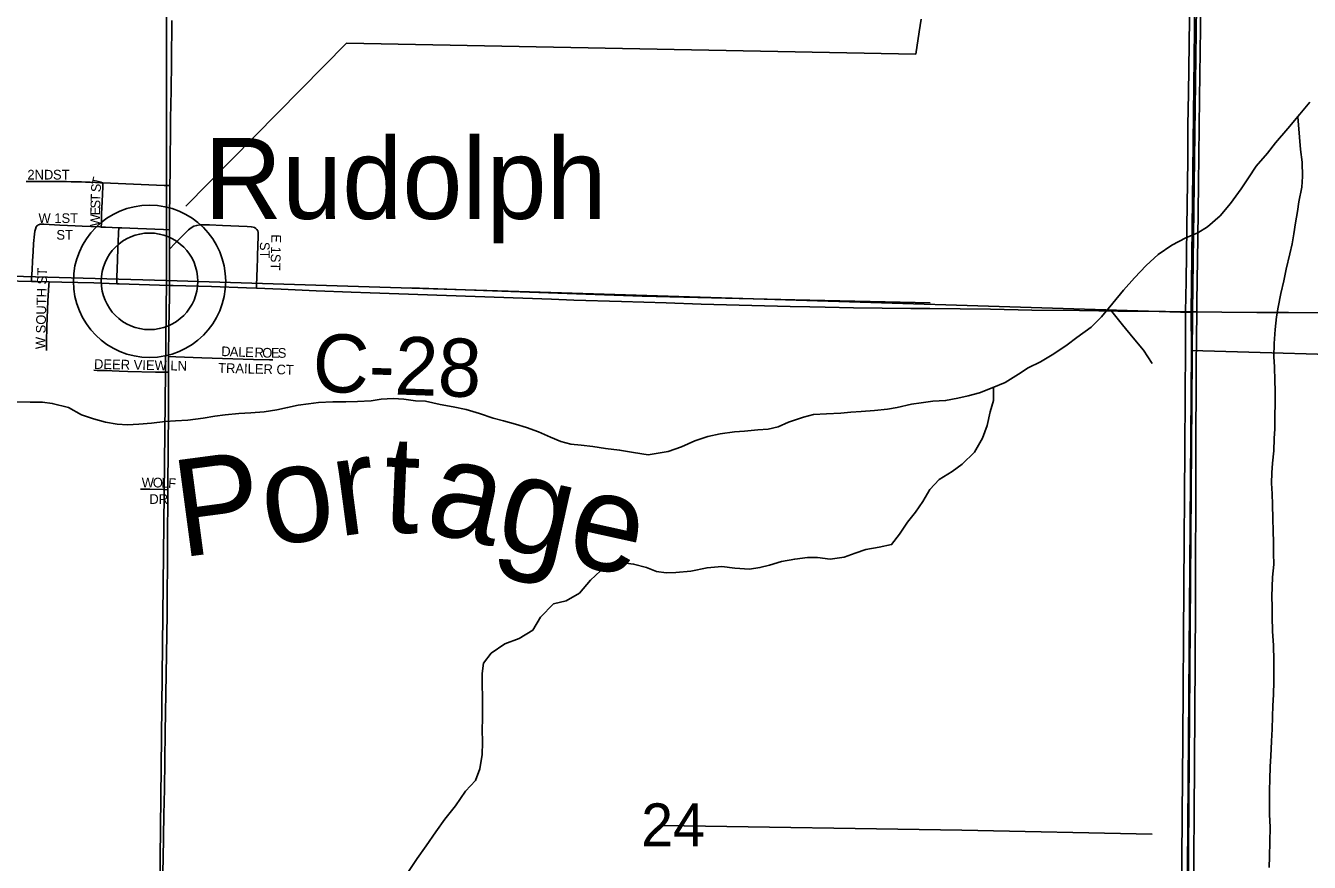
# Model space of a CAD drawing. Extents: x 1443599 to 1910620, y 1028088 to 1361369.
# Drawn here: x 1646210 to 1652830, y 1200451 to 1204767 of the extents above; entities that cross this region are included whole.
import ezdxf

# ---------------------------------------------------------------- set-up
doc = ezdxf.new("R2010")
doc.units = 0
for name, color, linetype in [('GM_X_County_Road', 7, 'Continuous'), ('GM_X_County_Road_Text', 7, 'Continuous'), ('GM_X_Major_River', 7, 'Continuous'), ('GM_X_Major_River_Text', 7, 'Continuous'), ('GM_X_Minor_River', 7, 'Continuous'), ('GM_X_Section', 7, 'Continuous'), ('GM_X_Section_Text', 7, 'Continuous'), ('GM_X_State_Route', 7, 'Continuous'), ('GM_X_Township', 7, 'Continuous'), ('GM_X_Township_Road', 7, 'Continuous'), ('GM_X_Township_Subdivision', 7, 'Continuous'), ('GM_X_Township_Subdivision_Text', 7, 'Continuous'), ('GM_X_Unincorporated', 7, 'Continuous'), ('GM_X_Unincorporated_Location', 7, 'Continuous'), ('GM_X_Unincorporated_Text', 7, 'Continuous')]:
    doc.layers.add(name, color=color, linetype=linetype)

msp = doc.modelspace()

# ---------------------------------------------------------------- linework, layer by layer
at = {"layer": 'GM_X_County_Road'}
for points in [[(1641578.8, 1203571.6), (1641790, 1203564), (1642036, 1203556.4), (1642413.3, 1203549.3), (1642725, 1203544.6), (1643020.4, 1203539.9), (1643102.3, 1203537.8), (1643200.7, 1203535.7), (1643315.5, 1203533.5), (1643331.9, 1203533.1), (1643381.1, 1203531), (1643610.9, 1203525.4), (1644135.9, 1203509.3), (1644480.4, 1203499.1), (1644759.1, 1203489.2), (1645234.7, 1203472.5), (1645530, 1203464.4), (1645693.9, 1203459.7), (1645841.5, 1203457.1), (1645972.5, 1203454.3), (1646103, 1203450.2), (1646239.2, 1203447.6)], [(1646239.2, 1203447.6), (1646265.7, 1203447.1), (1646330.4, 1203445.5)], [(1646330.4, 1203445.5), (1646396.8, 1203443.9), (1646560.9, 1203440), (1646679.1, 1203435.7)], [(1646679.1, 1203435.7), (1646692, 1203435.2), (1646951.2, 1203427.3)], [(1646951.2, 1203427.3), (1646970.8, 1203426.7), (1647167.6, 1203420.9), (1647347.7, 1203414.2), (1647399.3, 1203412.5)], [(1647399.3, 1203412.5), (1647528.1, 1203408.2), (1647708.4, 1203399.4), (1647888.9, 1203392.3)], [(1647888.9, 1203392.3), (1647987, 1203388.4), (1648921.9, 1203356.8), (1649036.5, 1203351.3), (1649282.6, 1203344.9), (1649512.2, 1203337.2), (1649692.6, 1203331.3), (1649823.7, 1203327.3), (1649955, 1203324.1), (1650151.8, 1203318.5), (1650253.6, 1203316.8), (1650332.3, 1203315.4), (1650479.9, 1203311.2), (1650775, 1203308.7), (1650873.5, 1203308.6), (1651185.3, 1203304), (1651398.6, 1203300.2), (1651644.8, 1203297.9), (1651841.6, 1203294.5), (1652087.7, 1203292), (1652191.9, 1203291.5)], [(1652191.9, 1203291.5), (1652220.7, 1203291.4)], [(1652220.7, 1203291.4), (1652223.7, 1203291.4), (1652250, 1203291)], [(1652250, 1203291), (1652378.8, 1203289.1), (1652559.3, 1203288.3), (1652723.3, 1203288.1), (1652902, 1203285.3)]]:
    msp.add_lwpolyline(points, dxfattribs=at)
at = {"layer": 'GM_X_Major_River'}
for points in [[(1652832.1, 1204372.4), (1652781.8, 1204310.4), (1652719.5, 1204236.3), (1652655.2, 1204162.3), (1652614.9, 1204110.3), (1652556.6, 1204042.3), (1652516.4, 1203982.2), (1652478.1, 1203926.2), (1652423.8, 1203850.1), (1652369.5, 1203786.1), (1652305.2, 1203730.1), (1652255.1, 1203698.2), (1652192.9, 1203672.3), (1652120.6, 1203634.4), (1652050.4, 1203586.5), (1651988.1, 1203530.5), (1651927.8, 1203466.5), (1651871.5, 1203402.5), (1651817.2, 1203336.4), (1651758.9, 1203264.4), (1651704.7, 1203212.4), (1651630.4, 1203158.5), (1651580.2, 1203120.5), (1651511.9, 1203074.6), (1651443.7, 1203032.7), (1651379.5, 1203002.8), (1651329.3, 1202968.8), (1651261, 1202926.9), (1651194.9, 1202899), (1651128.7, 1202873.1), (1651070.5, 1202857.2), (1651016.4, 1202845.3), (1650954.3, 1202833.5), (1650888.2, 1202829.7), (1650828, 1202821.8), (1650777.9, 1202814), (1650703.8, 1202798.1), (1650653.6, 1202788.2), (1650587.5, 1202782.4), (1650519.4, 1202776.6), (1650465.3, 1202772.8), (1650413.2, 1202768.9), (1650339.1, 1202765.1), (1650272.9, 1202761.3), (1650220.8, 1202747.4), (1650144.6, 1202721.5), (1650090.4, 1202697.6), (1650038.3, 1202685.7), (1649986.2, 1202681.9), (1649916.1, 1202676.1), (1649866, 1202672.2), (1649791.9, 1202662.4), (1649727.7, 1202648.5), (1649661.5, 1202624.7), (1649591.3, 1202594.8), (1649523.1, 1202570.9), (1649471, 1202561), (1649420.9, 1202553.2), (1649344.8, 1202565.4), (1649272.8, 1202577.7), (1649200.7, 1202585.9), (1649134.6, 1202596.1), (1649074.5, 1202602.3), (1649020.4, 1202608.5), (1648970.4, 1202622.7), (1648916.4, 1202644.9), (1648854.4, 1202671.1), (1648792.3, 1202693.4), (1648736.3, 1202711.6), (1648674.2, 1202727.8), (1648620.2, 1202742), (1648550.2, 1202766.3), (1648482.1, 1202786.6), (1648414.1, 1202800.8), (1648348, 1202813), (1648271.9, 1202829.3), (1648219.8, 1202831.5), (1648159.8, 1202839.7), (1648105.7, 1202843.8), (1648043.6, 1202840), (1647991.5, 1202832.1), (1647921.3, 1202828.3), (1647861.2, 1202826.5), (1647793.1, 1202826.7), (1647719, 1202822.9), (1647668.9, 1202817), (1647614.8, 1202809.2), (1647560.7, 1202797.3), (1647504.5, 1202785.4), (1647440.4, 1202775.6), (1647370.3, 1202769.8), (1647308.2, 1202765.9), (1647238, 1202760.1), (1647185.9, 1202752.3), (1647125.8, 1202742.4), (1647045.6, 1202732.6), (1646981.5, 1202728.8), (1646929.4, 1202724.9), (1646859.3, 1202717.1), (1646793.2, 1202711.3)], [(1646793.2, 1202711.3), (1646735.1, 1202707.5), (1646681, 1202711.6), (1646620.9, 1202721.8), (1646558.9, 1202738.1), (1646496.8, 1202760.3), (1646430.9, 1202796.6), (1646346.8, 1202818.9), (1646296.7, 1202825.1), (1646232.6, 1202825.3), (1646164.5, 1202827.5)]]:
    msp.add_lwpolyline(points, dxfattribs=at)
at = {"layer": 'GM_X_Minor_River'}
for points in [[(1650828.2, 1204801.4), (1650818, 1204735.3), (1650799.7, 1204621)], [(1650799.7, 1204621), (1647865, 1204677.7), (1647035, 1203835.8)], [(1652770.3, 1204296.7), (1652779.4, 1204192.1), (1652785.3, 1204127.9), (1652793.1, 1204063.7), (1652794.8, 1203989.4), (1652790.7, 1203933.3), (1652776.4, 1203859.1), (1652768.2, 1203809), (1652758, 1203750.9), (1652749.8, 1203692.7), (1652741.7, 1203642.6), (1652729.5, 1203590.5), (1652711.2, 1203510.3), (1652699, 1203450.2), (1652682.8, 1203386.1), (1652668.5, 1203315.9), (1652660.4, 1203265.8), (1652654.2, 1203199.6), (1652647.9, 1203127.4), (1652647.7, 1203059.2), (1652649.6, 1203007.1), (1652651.3, 1202934.9), (1652653.2, 1202884.7), (1652652.6, 1202688.2), (1652648.4, 1202638), (1652646.2, 1202573.9), (1652640, 1202509.7), (1652635.8, 1202459.6), (1652635.7, 1202407.4), (1652637.5, 1202351.2), (1652639.4, 1202297.1), (1652641.1, 1202222.9), (1652642.9, 1202160.7), (1652644.8, 1202100.5), (1652644.6, 1202046.3), (1652646.4, 1201988.2), (1652640.2, 1201922), (1652635.9, 1201821.7), (1652637.7, 1201769.6), (1652637.6, 1201717.4), (1652639.4, 1201643.2), (1652645.1, 1201569), (1652646.9, 1201492.7), (1652646.6, 1201384.4), (1652644.4, 1201316.2), (1652642.2, 1201258.1), (1652640, 1201203.9), (1652637.8, 1201137.7), (1652635.6, 1201075.6), (1652631.4, 1200999.4), (1652627.2, 1200945.2), (1652627, 1200879), (1652624.8, 1200822.9), (1652624.4, 1200698.5), (1652628.3, 1200632.3), (1652626, 1200556.1), (1652623.8, 1200481.9), (1652623.6, 1200423.7)], [(1648193.6, 1203415.2), (1648712.4, 1203395.6), (1649389.4, 1203371.6), (1650176.6, 1203353.2), (1650873.7, 1203337.2)], [(1651811.1, 1203292.3), (1651867, 1203224), (1651920.8, 1203157.6), (1651974.7, 1203093.3), (1652018.6, 1203025)], [(1651200.9, 1202897), (1651200.7, 1202832.8), (1651184.5, 1202774.7), (1651168.2, 1202704.5), (1651144, 1202638.4), (1651103.7, 1202566.3), (1651039.4, 1202504.3), (1650987.2, 1202466.4), (1650921, 1202426.4), (1650872.7, 1202374.4), (1650836.5, 1202312.3), (1650798.2, 1202258.3), (1650758, 1202206.3), (1650715.8, 1202144.2), (1650675.5, 1202090.2), (1650611.4, 1202076.3), (1650543.2, 1202064.5), (1650487.1, 1202046.6), (1650430.9, 1202024.7), (1650358.8, 1202014.9), (1650292.7, 1202023.1), (1650242.6, 1202023.2), (1650176.5, 1202015.4), (1650108.3, 1202003.6), (1650046.2, 1201983.7), (1649996.1, 1201971.8), (1649942, 1201963.9), (1649867.8, 1201968.2), (1649799.8, 1201976.4), (1649723.6, 1201970.6), (1649639.4, 1201952.8), (1649563.3, 1201947), (1649513.2, 1201945.1), (1649463.1, 1201951.3), (1649411.1, 1201971.5), (1649345.1, 1201989.8), (1649279, 1201998), (1649224.9, 1201986.1), (1649174.7, 1201954.1), (1649122.4, 1201906.2), (1649066.2, 1201840.1), (1648997.9, 1201800.2), (1648931.8, 1201784.4), (1648865.5, 1201716.4), (1648825.2, 1201648.3), (1648754.9, 1201606.4), (1648680.7, 1201578.5), (1648610.5, 1201530.6), (1648570.2, 1201478.6), (1648564.1, 1201424.4), (1648563.9, 1201372.3), (1648565.7, 1201300.1), (1648565.4, 1201189.7), (1648563.2, 1201137.6), (1648565, 1201069.4), (1648564.8, 1201007.2), (1648552.6, 1200933), (1648530.3, 1200872.9), (1648478.1, 1200818.9), (1648425.8, 1200742.8), (1648371.5, 1200672.8), (1648325.2, 1200608.7), (1648274.9, 1200536.7), (1648228.6, 1200470.6), (1648170.3, 1200382.5)], [(1652019.1, 1200596), (1651037.6, 1200616.9), (1649495.2, 1200641.4)]]:
    msp.add_lwpolyline(points, dxfattribs=at)
at = {"layer": 'GM_X_Section'}
for points in [[(1641564.8, 1208897.2), (1646934.4, 1208720.7), (1646935.4, 1203452.7), (1641589.4, 1203602.9)], [(1646934.4, 1208720.7), (1652277, 1208610.6), (1652280.2, 1208398.5), (1652221.2, 1203287.2), (1646935.4, 1203452.7)], [(1652280.2, 1208398.5), (1657685.6, 1208189.4), (1657542.6, 1202937.2), (1652222.6, 1203091.2), (1652221.2, 1203287.2)], [(1641589.4, 1203602.9), (1646935.4, 1203452.7), (1646877.3, 1198117.4), (1641511.5, 1198273.9)], [(1646935.4, 1203452.7), (1652221.2, 1203287.2), (1652222.6, 1203091.2), (1652183.4, 1197975.7), (1646877.3, 1198117.4)], [(1652222.6, 1203091.2), (1657542.6, 1202937.2), (1657466.1, 1197732.2), (1652183.4, 1197975.7)]]:
    msp.add_lwpolyline(points, close=True, dxfattribs=at)
at = {"layer": 'GM_X_State_Route'}
for points in [[(1652169.8, 1200002.7), (1652174.9, 1200692), (1652177.4, 1201085.9), (1652182.5, 1201873.6), (1652187.2, 1202579.3), (1652188.9, 1202858.3), (1652191.2, 1203104.4), (1652191.8, 1203285), (1652191.9, 1203291.5), (1652195.2, 1203449), (1652198.3, 1203728), (1652202.9, 1204072.6), (1652204.1, 1204253.2), (1652207.6, 1204417.1), (1652217.8, 1205188.4)], [(1652232.8, 1200322), (1652233.6, 1200486.3), (1652235.8, 1200699.6), (1652239.1, 1201224.9), (1652242.3, 1201766.5), (1652245, 1202538), (1652247.1, 1203014), (1652250, 1203291), (1652250.5, 1203342.3), (1652255.5, 1203670.6), (1652259.2, 1203949.5), (1652263, 1204392.7), (1652268.6, 1204753.8), (1652271, 1204950.7)]]:
    msp.add_lwpolyline(points, dxfattribs=at)
at = {"layer": 'GM_X_Township'}
for points in [[(1652364.6, 1213513.4), (1652298.6, 1208612.6), (1652295.2, 1208362.2), (1652288.9, 1207896.7), (1652264.1, 1206051.6), (1652246.4, 1204737.9), (1652226.9, 1203290), (1652187.4, 1197969.2), (1652178.3, 1194821.9), (1652172.2, 1192687.4), (1652088.5, 1187415.8), (1649449.5, 1187478.8), (1646702.9, 1187549.7), (1641574, 1187720.7), (1641474.2, 1187724), (1636185.1, 1187867.5), (1636189.1, 1188034), (1630891.9, 1188083)], [(1660071.2, 1187272.4), (1657359.6, 1187302.3), (1657230.2, 1187302.5), (1653683, 1187377.9), (1652542.2, 1187409.5), (1652088.5, 1187415.8), (1652172.2, 1192687.4), (1652178.3, 1194821.9), (1652187.4, 1197969.2), (1652226.9, 1203290), (1652246.4, 1204737.9), (1652264.1, 1206051.6), (1652288.9, 1207896.7), (1652295.2, 1208362.2), (1652298.6, 1208612.6), (1652364.6, 1213513.4)]]:
    msp.add_lwpolyline(points, dxfattribs=at)
at = {"layer": 'GM_X_Township_Road'}
for points in [[(1646953.7, 1203942.2), (1646954.3, 1204010.3), (1646956.6, 1204288.4), (1646959.3, 1204432.9), (1646962.4, 1204580.2), (1646964.2, 1204793.6)], [(1646952, 1203713.4), (1646952.2, 1203748.1), (1646953.7, 1203942.2)], [(1646951.5, 1203615), (1646952, 1203713.4)], [(1646951.2, 1203427.3), (1646951, 1203502.1), (1646951.3, 1203584), (1646951.5, 1203615)], [(1646947, 1203060.7), (1646947.2, 1203207.8), (1646950.7, 1203371.8), (1646950.9, 1203388.2), (1646951.2, 1203427.3)], [(1646946.9, 1202979.8), (1646947, 1203060.7)], [(1646945.7, 1202793.6), (1646946.8, 1202896.1), (1646946.9, 1202979.8)], [(1646943.1, 1202373.1), (1646944, 1202600.9), (1646945.4, 1202765), (1646945.7, 1202793.6)], [(1646901.9, 1198115.4), (1646902.2, 1198153.9), (1646903.3, 1198777.6), (1646903.8, 1198990.9), (1646903.7, 1199122.2), (1646903.7, 1199236.9), (1646902.7, 1199450.3), (1646904.2, 1199762.2), (1646907, 1199893.4), (1646910.9, 1200172.4), (1646917.9, 1200467.7), (1646922.1, 1200697.5), (1646925, 1200828.7), (1646929.9, 1201124.1), (1646934.3, 1201419.4), (1646938.8, 1201731.2), (1646941.2, 1202092.2), (1646943, 1202371.2), (1646943.1, 1202373.1)]]:
    msp.add_lwpolyline(points, dxfattribs=at)
at = {"layer": 'GM_X_Township_Subdivision'}
for points in [[(1646212.7, 1203964.1), (1646262.2, 1203963.6), (1646332.3, 1203964.1), (1646388.3, 1203963.4), (1646420.5, 1203962.8), (1646444.4, 1203962.4), (1646497.2, 1203961.1), (1646519, 1203960.2), (1646541.8, 1203959.3), (1646595, 1203956.6), (1646608, 1203956.1)], [(1646599.8, 1203728.6), (1646600.1, 1203749.6), (1646600.2, 1203765.2), (1646600.9, 1203796.9), (1646603.7, 1203860.8), (1646607.1, 1203936.2), (1646608, 1203956.1)], [(1646608, 1203956.1), (1646726.1, 1203951.6), (1646923.7, 1203943.5), (1646953.7, 1203942.2)], [(1646239.2, 1203447.6), (1646240.3, 1203468.4), (1646242.3, 1203505.7), (1646244.9, 1203554.5), (1646247.8, 1203601.2), (1646250.3, 1203642.8), (1646255, 1203691.5), (1646257.7, 1203707.7), (1646261.3, 1203723.4), (1646262.8, 1203726.9), (1646264.6, 1203730.6), (1646267.2, 1203734.4), (1646270.3, 1203736.8), (1646274.1, 1203739.3), (1646276.6, 1203740.5), (1646280.3, 1203741.8), (1646284.6, 1203743), (1646291.6, 1203743.9), (1646302.5, 1203743.3), (1646385.4, 1203738.4), (1646464.9, 1203734.3), (1646500.4, 1203732.8), (1646544.9, 1203730.9), (1646592.9, 1203729.1), (1646599.8, 1203728.6)], [(1646599.8, 1203728.6), (1646620.8, 1203727.8), (1646689.4, 1203725.1)], [(1646679.1, 1203435.7), (1646680.3, 1203472.9), (1646681.5, 1203510.1), (1646683.2, 1203562), (1646685, 1203615.8), (1646686.1, 1203651.1), (1646687.7, 1203699.1), (1646689.4, 1203725.1)], [(1646689.4, 1203725.1), (1646705.8, 1203724.5), (1646788.6, 1203721.2), (1646919.7, 1203715), (1646952, 1203713.4)], [(1646951.5, 1203615), (1646981.2, 1203645.1), (1647049.7, 1203714.5), (1647062.5, 1203724.5), (1647076.7, 1203732.3), (1647092.1, 1203737.1), (1647108.2, 1203739.5), (1647124.5, 1203740.1), (1647157, 1203739.3), (1647224.2, 1203736.7), (1647351.5, 1203731.9), (1647372.7, 1203730.2), (1647382.7, 1203727.6), (1647389.7, 1203725.2), (1647396.7, 1203721.1), (1647402.6, 1203716.1), (1647406.7, 1203708.2), (1647408.2, 1203700.4), (1647409.2, 1203683.2), (1647408.4, 1203667.1), (1647407.5, 1203645.1), (1647404.4, 1203568.1), (1647402.8, 1203516.1), (1647399.8, 1203428.6), (1647399.3, 1203412.5)], [(1646316.2, 1203091), (1646316.8, 1203135.6), (1646319.6, 1203215.4), (1646324.2, 1203345.3), (1646329.5, 1203431.1), (1646330.4, 1203445.5)], [(1646947, 1203060.7), (1646984.6, 1203059.1), (1647117.8, 1203053.7), (1647384.1, 1203045.4), (1647467.4, 1203043.4), (1647484, 1203042.7)], [(1646561.9, 1202989.5), (1646578.6, 1202988.8), (1646600.3, 1202988.5), (1646630.3, 1202987.5), (1646655, 1202986.6), (1646692.6, 1202985.4), (1646736.2, 1202984), (1646878.4, 1202979.4), (1646910.9, 1202979.6), (1646946.9, 1202979.8)], [(1646801.6, 1202376.5), (1646849.5, 1202375.4), (1646918.9, 1202373.7), (1646943.1, 1202373.1)]]:
    msp.add_lwpolyline(points, dxfattribs=at)
at = {"layer": 'GM_X_Unincorporated'}
for radius in [392.8, 249]:
    msp.add_circle((1646848.5, 1203448.4), radius, dxfattribs=at)
at = {"layer": 'GM_X_Unincorporated_Location'}
msp.add_line((1646848.5, 1203448.4), (1646848.5, 1203448.4), dxfattribs=at)

# ---------------------------------------------------------------- texts
at = {"layer": 'GM_X_County_Road_Text'}
msp.add_text('C-28', height=300, rotation=357.93981, dxfattribs=at).set_placement((1647685.6, 1202880.3))
at = {"layer": 'GM_X_Major_River_Text'}
for s, height, rotation, p in [('t', 500.2, 357.58113, (1648047.8, 1202155.6)), ('Por', 500.24, 7.58162, (1647010.8, 1202023.5)), ('age', 500.24, 347.58047, (1648257.9, 1202160.2))]:
    msp.add_text(s, height=height, rotation=rotation, dxfattribs=at).set_placement(p)
at = {"layer": 'GM_X_Section_Text'}
msp.add_text('24', height=221, rotation=0.00001, dxfattribs=at).set_placement((1649384.2, 1200534.1))
at = {"layer": 'GM_X_Township_Subdivision_Text'}
for s, rotation, p in [('2ND', 0.00001, (1646218.4, 1203973.6)), ('ST', 0.00001, (1646350.5, 1203973.6)), ('T', 77.32894, (1646598.1, 1203939.6)), ('S', 85.84431, (1646595.8, 1203906.4)), ('S', 88.6879, (1646594, 1203823.5)), ('T', 88.6879, (1646594.8, 1203858.7)), ('W 1ST', 0.00001, (1646275.6, 1203749.2)), ('W', 88.68848, (1646591.8, 1203731.1)), ('E', 88.6879, (1646593.1, 1203788.3)), ('ST', 0.00001, (1646368, 1203663.2)), ('ST', 270, (1647417.8, 1203651.8)), ('E 1ST', 268.36092, (1647477.5, 1203691.4)), ('W SOUTH ST', 88.60125, (1646310.2, 1203097.6)), ('D', 358.01076, (1647217.6, 1203062.8)), ('A', 357.98891, (1647261.5, 1203061.2)), ('L', 358.00783, (1647305.5, 1203059.7)), ('E', 358.00529, (1647340.7, 1203058.5)), ('R', 358.00954, (1647389.1, 1203056.8)), ('O', 358.45022, (1647429.1, 1203055.4)), ('E', 359.69421, (1647474.3, 1203054.2)), ('S', 359.99563, (1647509.8, 1203054)), ('DEER VIEW LN', 358.82999, (1646561.9, 1202996.8)), ('TRAILER CT', 358.55114, (1647201.6, 1202976.8)), ('W', 359.94956, (1646808, 1202385.2)), ('O', 359.71582, (1646865.2, 1202385.1)), ('L', 357.56742, (1646908.7, 1202384.9)), ('F', 356.28223, (1646943.5, 1202383.4)), ('DR', 0.00001, (1646847.6, 1202300.1))]:
    msp.add_text(s, height=50, rotation=rotation, dxfattribs=at).set_placement(p)
at = {"layer": 'GM_X_Unincorporated_Text'}
msp.add_text('Rudolph', height=417, rotation=0.00001, dxfattribs=at).set_placement((1647129.2, 1203770.3))

doc.saveas('drawing.dxf')
